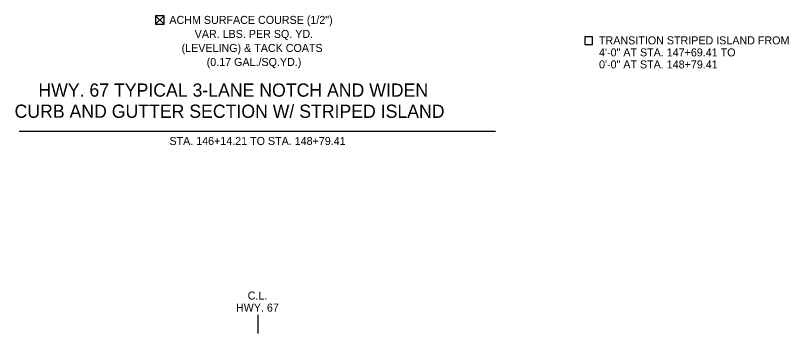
# Model space of a CAD drawing. Extents: x 1001270 to 1003428, y 1840152 to 1842912.
# Drawn here: x 1001316.9 to 1001374.8, y 1842004.9 to 1842028.7 of the extents above; entities that cross this region are included whole.
import ezdxf

# ---------------------------------------------------------------- set-up
doc = ezdxf.new("R2010")
doc.units = 0
doc.layers.add('10', color=7, linetype='Continuous')
doc.layers.add('19', color=7, linetype='Continuous')

msp = doc.modelspace()

# ---------------------------------------------------------------- linework, layer by layer
at = {"layer": '10'}
for p, q in [((1001327.402, 1842028.711), (1001328.043, 1842028.069)), ((1001328.043, 1842028.71), (1001327.402, 1842028.069)), ((1001327.783, 1842028.069), (1001327.794, 1842028.069))]:
    msp.add_line(p, q, dxfattribs=at)
msp.add_lwpolyline([(1001327.794, 1842028.069), (1001328.043, 1842028.069), (1001328.043, 1842028.71), (1001327.402, 1842028.711), (1001327.402, 1842028.069), (1001327.783, 1842028.069)], dxfattribs=at)
at = {"layer": '19'}
for p, q in [((1001317.183, 1842020.072), (1001352.875, 1842020.072)), ((1001320.205, 1842020.072), (1001349.937, 1842020.072)), ((1001335.092, 1842004.909), (1001335.092, 1842006.302))]:
    msp.add_line(p, q, dxfattribs=at)
msp.add_lwpolyline([(1001360.13, 1842026.556), (1001360.13, 1842027.116), (1001359.569, 1842027.116), (1001359.569, 1842026.556), (1001360.13, 1842026.556)], dxfattribs=at)

# ---------------------------------------------------------------- texts
for s, height, rotation, p in [('ACHM SURFACE COURSE (1/2")', 0.6, 360, (1001328.437, 1842028.094)), ('VAR. LBS. PER SQ. YD.', 0.6, 360, (1001330.331, 1842027.044)), ('TRANSITION STRIPED ISLAND FROM', 0.6, 359.99538, (1001360.63, 1842026.562)), ('(LEVELING) & TACK COATS', 0.6, 360, (1001329.353, 1842025.994)), ('4\'-0" AT STA. 147+69.41 TO', 0.6, 359.99538, (1001360.63, 1842025.662)), ('(0.17 GAL./SQ.YD.)', 0.6, 360, (1001331.233, 1842024.944)), ('0\'-0" AT STA. 148+79.41', 0.6, 359.99538, (1001360.63, 1842024.762)), ('HWY. 67 TYPICAL 3-LANE NOTCH AND WIDEN ', 0.98999, 359.99538, (1001318.62, 1842022.646)), ('CURB AND GUTTER SECTION W/ STRIPED ISLAND', 0.98999, 359.99538, (1001316.835, 1842021.062)), ('STA. 146+14.21 TO STA. 148+79.41', 0.6, 359.99538, (1001328.439, 1842019.029))]:
    msp.add_text(s, height=height, rotation=rotation, dxfattribs=at).set_placement(p)
for s, p in [('C.L.', (1001334.304, 1842007.451)), ('HWY. 67', (1001333.425, 1842006.551))]:
    msp.add_text(s, height=0.6, dxfattribs=at).set_placement(p)

doc.saveas('drawing.dxf')
